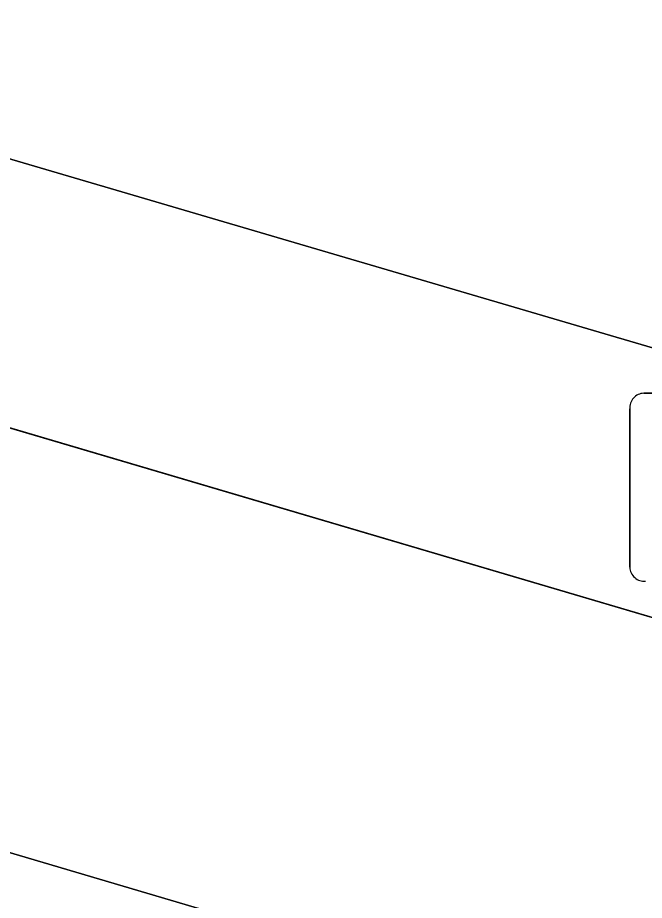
# Model space of a CAD drawing. Extents: x 161772 to 163126, y 383092 to 383917.
# Drawn here: x 163003.329 to 163006.658, y 383671.135 to 383675.823 of the extents above; entities that cross this region are included whole.
import ezdxf

# ---------------------------------------------------------------- set-up
doc = ezdxf.new("R2010")
doc.units = 0
for name, color, linetype in [('IMGEO_Erf', 7, 'Continuous'), ('IMGEO_Fietsenrek', 7, 'Continuous'), ('IMGEO_Pand', 7, 'Continuous'), ('IMGEO_Parkeervlak_open', 7, 'Continuous'), ('IMGEO_Voetpad_open', 7, 'Continuous')]:
    doc.layers.add(name, color=color, linetype=linetype)

msp = doc.modelspace()

# ---------------------------------------------------------------- linework, layer by layer
at = {"layer": 'IMGEO_Erf'}
for points in [[(162987.675, 383678.251), (163042.67, 383662.024)], [(163036.67, 383665.206), (163031.122, 383666.836), (163031.043, 383666.569), (163030.672, 383666.679), (163030.751, 383666.949), (163025.236, 383668.569), (163025.128, 383668.306), (163024.652, 383668.463), (163024.724, 383668.708), (163019.196, 383670.333), (163019.125, 383670.09), (163018.79, 383670.188), (163018.873, 383670.469), (163013.258, 383672.119), (163013.179, 383671.851), (163012.778, 383671.969), (163012.866, 383672.27), (163007.28, 383673.912), (163007.206, 383673.662), (163006.811, 383673.778), (163006.882, 383674.017), (163001.362, 383675.639)]]:
    msp.add_lwpolyline(points, dxfattribs=at)
at = {"layer": 'IMGEO_Fietsenrek'}
for p, q in [((163006.6549, 383673.8285), (163007.4958, 383673.8285)), ((163007.4958, 383673.8285), (163006.6549, 383673.8285)), ((163006.5805, 383672.9039), (163006.5805, 383673.7448)), ((163006.5805, 383673.7448), (163006.5805, 383672.9039))]:
    msp.add_line(p, q, dxfattribs=at)
for centre, start, end in [((163006.6582, 383673.7506), 92.4484, 184.2845), ((163006.6582, 383673.7506), 92.4484, 184.2845), ((163006.6584, 383672.9072), 182.4484, 274.2845), ((163006.6584, 383672.9072), 182.4484, 274.2845)]:
    msp.add_arc(centre, 0.0779, start, end, dxfattribs=at)
at = {"layer": 'IMGEO_Pand'}
msp.add_lwpolyline([(163001.362, 383675.639), (163006.882, 383674.017), (163006.811, 383673.778), (163007.206, 383673.662), (163007.28, 383673.912), (163012.866, 383672.27), (163012.778, 383671.969), (163013.179, 383671.851), (163013.258, 383672.119), (163018.873, 383670.469), (163018.79, 383670.188), (163019.125, 383670.09), (163019.196, 383670.333), (163024.724, 383668.708), (163024.652, 383668.463), (163025.128, 383668.306), (163025.236, 383668.569), (163030.751, 383666.949), (163030.672, 383666.679), (163031.043, 383666.569), (163031.122, 383666.836), (163036.67, 383665.206)], dxfattribs=at)
at = {"layer": 'IMGEO_Parkeervlak_open'}
msp.add_lwpolyline([(163022.739, 383665.635), (162999.973, 383672.368)], dxfattribs=at)
at = {"layer": 'IMGEO_Voetpad_open'}
for points in [[(163042.936, 383662.935), (163042.67, 383662.024), (162987.675, 383678.251), (162985.885, 383679.89), (162980.972, 383681.299), (162961.892, 383686.897), (162945.013, 383691.788), (162939.867, 383693.265), (162934.573, 383694.806)], [(162999.973, 383672.368), (163022.739, 383665.635)]]:
    msp.add_lwpolyline(points, dxfattribs=at)

doc.saveas('drawing.dxf')
